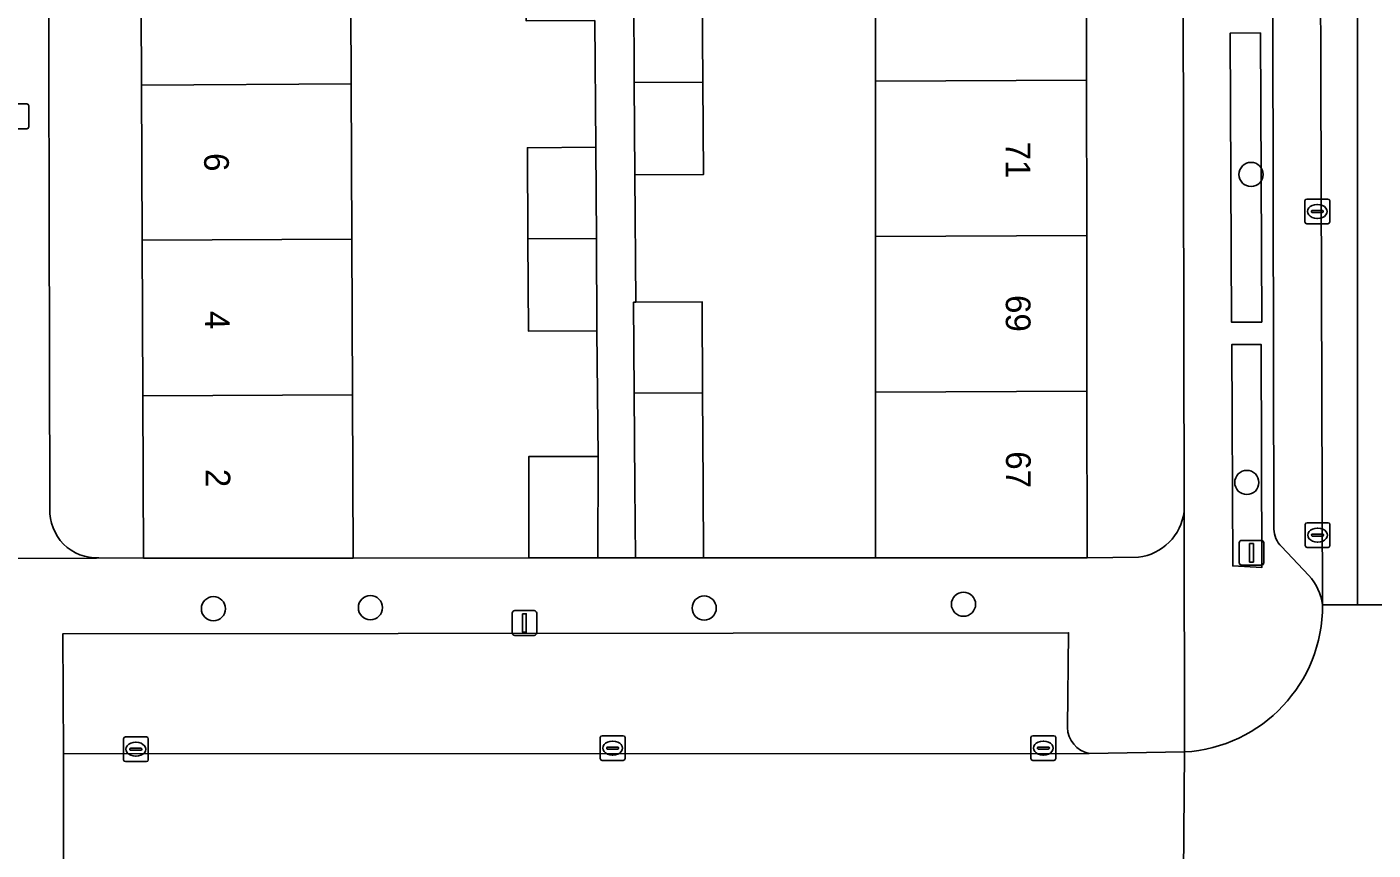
# Model space of a CAD drawing. Extents: x 160732 to 162107, y 387428 to 388479.
# Drawn here: x 161248 to 161302.4, y 388148.3 to 388181.6 of the extents above; entities that cross this region are included whole.
import ezdxf

# ---------------------------------------------------------------- set-up
doc = ezdxf.new("R2010")
doc.units = 0
for name, color, linetype in [('IMGEO_Boom', 7, 'Continuous'), ('IMGEO_Brandkraan', 7, 'Continuous'), ('IMGEO_Erf', 7, 'Continuous'), ('IMGEO_Groenvoorziening', 7, 'Continuous'), ('IMGEO_Haag', 7, 'Continuous'), ('IMGEO_Kolk', 7, 'Continuous'), ('IMGEO_Lichtmast', 7, 'Continuous'), ('IMGEO_Muur', 7, 'Continuous'), ('IMGEO_Pand', 7, 'Continuous'), ('IMGEO_Pand_nummerreeks', 7, 'Continuous'), ('IMGEO_Parkeervlak_open', 7, 'Continuous'), ('IMGEO_Rijbaan_lokaal_gesloten', 7, 'Continuous'), ('IMGEO_Rijbaan_lokaal_open', 7, 'Continuous'), ('IMGEO_Voetpad_open', 7, 'Continuous')]:
    doc.layers.add(name, color=color, linetype=linetype)

msp = doc.modelspace()

# ---------------------------------------------------------------- linework, layer by layer
at = {"layer": 'IMGEO_Boom'}
for centre in [(161297.475, 388175.615), (161297.304, 388163.165), (161285.843, 388158.242), (161255.501, 388158.059), (161261.852, 388158.104), (161275.353, 388158.086)]:
    msp.add_circle(centre, 0.489, dxfattribs=at)
at = {"layer": 'IMGEO_Brandkraan'}
for p, q in [((161247.104, 388178.466), (161247.956, 388178.466)), ((161248.03, 388178.392), (161248.03, 388177.54)), ((161247.956, 388177.466), (161247.104, 388177.466))]:
    msp.add_line(p, q, dxfattribs=at)
for points in [[(161247.104, 388178.466), (161247.956, 388178.466)], [(161248.03, 388178.392), (161248.03, 388177.54)], [(161247.956, 388177.466), (161247.104, 388177.466)]]:
    msp.add_lwpolyline(points, dxfattribs=at)
for centre, start, end in [((161247.954, 388178.39), 1.552, 88.448), ((161247.954, 388178.39), 1.552, 88.448), ((161247.954, 388177.542), 271.552, 358.448), ((161247.954, 388177.542), 271.552, 358.448)]:
    msp.add_arc(centre, 0.0765, start, end, dxfattribs=at)
at = {"layer": 'IMGEO_Erf'}
for points in [[(161294.766, 388161.993), (161294.685, 388204.624), (161290.74, 388204.613), (161290.792, 388198.245), (161290.802, 388191.99), (161290.811, 388185.715), (161290.82, 388179.43), (161290.829, 388173.145), (161290.839, 388166.86), (161290.848, 388160.124), (161292.916, 388160.14)], [(161250.871, 388160.115), (161252.675, 388160.099), (161252.647, 388166.67), (161252.62, 388172.965), (161252.592, 388179.23), (161252.565, 388185.535), (161252.536, 388192.153), (161249.834, 388192.141), (161249.537, 388192.108), (161248.813, 388192.106), (161248.886, 388162.102)], [(161275.271, 388183.036), (161275.295, 388179.348), (161275.32, 388175.613), (161272.552, 388175.595), (161272.587, 388170.451), (161275.267, 388170.469), (161275.291, 388166.784), (161275.316, 388163.046), (161275.33, 388160.114), (161282.277, 388160.124), (161282.278, 388166.818), (161282.28, 388173.105), (161282.282, 388179.385), (161282.284, 388185.675)]]:
    msp.add_lwpolyline(points, dxfattribs=at)
msp.add_lwpolyline([(161270.925, 388181.84), (161268.157, 388181.822), (161268.133, 388185.566), (161268.108, 388189.244), (161270.876, 388189.263), (161270.855, 388192.353), (161264.645, 388192.269), (161261.014, 388192.22), (161261.043, 388185.575), (161261.071, 388179.275), (161261.098, 388173.005), (161261.126, 388166.712), (161261.154, 388160.106), (161268.255, 388160.112), (161268.263, 388164.217), (161271.06, 388164.211), (161271.017, 388169.293), (161268.249, 388169.275), (161268.225, 388173.019), (161268.2, 388176.697), (161270.968, 388176.716)], close=True, dxfattribs=at)
for centre, radius, start, end in [((161250.786, 388162.015), 1.902, 177.3678, 272.5745), ((161292.655, 388162.25), 2.127, 277.0477, 353.0452)]:
    msp.add_arc(centre, radius, start, end, dxfattribs=at)
at = {"layer": 'IMGEO_Groenvoorziening'}
for points in [[(161297.911, 388169.649), (161297.856, 388181.336), (161296.636, 388181.331), (161296.691, 388169.644)], [(161297.887, 388168.739), (161296.695, 388168.738), (161296.737, 388159.794), (161297.909, 388159.724)]]:
    msp.add_lwpolyline(points, close=True, dxfattribs=at)
at = {"layer": 'IMGEO_Haag'}
for points in [[(161297.911, 388169.649), (161297.856, 388181.336), (161296.636, 388181.331), (161296.691, 388169.644)], [(161297.887, 388168.739), (161296.695, 388168.738), (161296.737, 388159.794), (161297.909, 388159.724)]]:
    msp.add_lwpolyline(points, close=True, dxfattribs=at)
at = {"layer": 'IMGEO_Kolk'}
for p, q in [((161299.655, 388173.694), (161299.655, 388174.546)), ((161299.73, 388174.62), (161300.582, 388174.62)), ((161300.656, 388174.546), (161300.656, 388173.694)), ((161299.914, 388174.114), (161299.914, 388174.126)), ((161300.352, 388174.077), (161299.954, 388174.077)), ((161299.957, 388174.163), (161300.355, 388174.163)), ((161300.143, 388174.4), (161300.168, 388174.4)), ((161300.398, 388174.126), (161300.398, 388174.114)), ((161300.582, 388173.62), (161299.73, 388173.62)), ((161300.166, 388173.84), (161300.141, 388173.84)), ((161299.667, 388160.61), (161299.667, 388161.462)), ((161299.742, 388161.536), (161300.594, 388161.536)), ((161300.668, 388161.462), (161300.668, 388160.61)), ((161299.926, 388161.03), (161299.926, 388161.042)), ((161300.364, 388160.993), (161299.966, 388160.993)), ((161299.969, 388161.079), (161300.367, 388161.079)), ((161300.155, 388161.316), (161300.18, 388161.316)), ((161300.41, 388161.042), (161300.41, 388161.03)), ((161300.594, 388160.536), (161299.742, 388160.536)), ((161300.178, 388160.756), (161300.153, 388160.756)), ((161251.863, 388151.955), (161251.863, 388152.807)), ((161251.938, 388152.881), (161252.79, 388152.881)), ((161252.351, 388152.661), (161252.376, 388152.661)), ((161252.864, 388152.807), (161252.864, 388151.955)), ((161271.15, 388152.001), (161271.15, 388152.853)), ((161271.225, 388152.927), (161272.077, 388152.927)), ((161271.638, 388152.707), (161271.663, 388152.707)), ((161272.151, 388152.853), (161272.151, 388152.001)), ((161288.573, 388152), (161288.573, 388152.852)), ((161288.648, 388152.926), (161289.5, 388152.926)), ((161289.061, 388152.706), (161289.086, 388152.706)), ((161289.574, 388152.852), (161289.574, 388152)), ((161252.122, 388152.375), (161252.122, 388152.387)), ((161252.56, 388152.338), (161252.162, 388152.338)), ((161252.165, 388152.424), (161252.563, 388152.424)), ((161252.374, 388152.101), (161252.349, 388152.101)), ((161252.606, 388152.387), (161252.606, 388152.375)), ((161271.409, 388152.421), (161271.409, 388152.433)), ((161271.847, 388152.384), (161271.449, 388152.384)), ((161271.452, 388152.47), (161271.85, 388152.47)), ((161271.661, 388152.147), (161271.636, 388152.147)), ((161271.893, 388152.433), (161271.893, 388152.421)), ((161288.832, 388152.42), (161288.832, 388152.432)), ((161289.27, 388152.383), (161288.872, 388152.383)), ((161288.875, 388152.469), (161289.273, 388152.469)), ((161289.084, 388152.146), (161289.059, 388152.146)), ((161289.316, 388152.432), (161289.316, 388152.42)), ((161252.79, 388151.881), (161251.938, 388151.881)), ((161272.077, 388151.927), (161271.225, 388151.927)), ((161289.5, 388151.926), (161288.648, 388151.926))]:
    msp.add_line(p, q, dxfattribs=at)
for points in [[(161299.655, 388173.694), (161299.655, 388174.546)], [(161299.73, 388174.62), (161300.582, 388174.62)], [(161300.656, 388174.546), (161300.656, 388173.694)], [(161300.582, 388173.62), (161299.73, 388173.62)], [(161299.667, 388160.61), (161299.667, 388161.462)], [(161299.742, 388161.536), (161300.594, 388161.536)], [(161300.668, 388161.462), (161300.668, 388160.61)], [(161300.594, 388160.536), (161299.742, 388160.536)], [(161251.863, 388151.955), (161251.863, 388152.807)], [(161251.938, 388152.881), (161252.79, 388152.881)], [(161252.864, 388152.807), (161252.864, 388151.955)], [(161271.15, 388152.001), (161271.15, 388152.853)], [(161271.225, 388152.927), (161272.077, 388152.927)], [(161272.151, 388152.853), (161272.151, 388152.001)], [(161288.573, 388152), (161288.573, 388152.852)], [(161288.648, 388152.926), (161289.5, 388152.926)], [(161289.574, 388152.852), (161289.574, 388152)], [(161252.79, 388151.881), (161251.938, 388151.881)], [(161272.077, 388151.927), (161271.225, 388151.927)], [(161289.5, 388151.926), (161288.648, 388151.926)]]:
    msp.add_lwpolyline(points, dxfattribs=at)
for centre, radius, start, end in [((161299.732, 388174.544), 0.0765, 91.552, 178.448), ((161299.732, 388174.544), 0.0765, 91.552, 178.448), ((161300.58, 388174.544), 0.0765, 1.552, 88.448), ((161300.58, 388174.544), 0.0765, 1.552, 88.448), ((161299.954, 388174.123), 0.0403, 85.8775, 175.7526), ((161299.951, 388174.113), 0.0366, 178.938, 274.7102), ((161300.355, 388174.12), 0.043, 264.8664, 352.4533), ((161300.359, 388174.125), 0.0386, 1.7309, 96.639), ((161299.732, 388173.696), 0.0765, 181.552, 268.448), ((161299.732, 388173.696), 0.0765, 181.552, 268.448), ((161300.58, 388173.696), 0.0765, 271.552, 358.448), ((161300.58, 388173.696), 0.0765, 271.552, 358.448), ((161299.744, 388161.46), 0.0765, 91.552, 178.448), ((161299.744, 388161.46), 0.0765, 91.552, 178.448), ((161300.592, 388161.46), 0.0765, 1.552, 88.448), ((161300.592, 388161.46), 0.0765, 1.552, 88.448), ((161299.966, 388161.039), 0.0403, 85.8775, 175.7526), ((161299.963, 388161.029), 0.0366, 178.938, 274.7102), ((161300.367, 388161.036), 0.043, 264.8664, 352.4533), ((161300.371, 388161.041), 0.0386, 1.7309, 96.639), ((161299.744, 388160.612), 0.0765, 181.552, 268.448), ((161299.744, 388160.612), 0.0765, 181.552, 268.448), ((161300.592, 388160.612), 0.0765, 271.552, 358.448), ((161300.592, 388160.612), 0.0765, 271.552, 358.448), ((161251.94, 388152.805), 0.0765, 91.552, 178.448), ((161251.94, 388152.805), 0.0765, 91.552, 178.448), ((161252.788, 388152.805), 0.0765, 1.552, 88.448), ((161252.788, 388152.805), 0.0765, 1.552, 88.448), ((161271.227, 388152.851), 0.0765, 91.552, 178.448), ((161271.227, 388152.851), 0.0765, 91.552, 178.448), ((161272.075, 388152.851), 0.0765, 1.552, 88.448), ((161272.075, 388152.851), 0.0765, 1.552, 88.448), ((161288.65, 388152.85), 0.0765, 91.552, 178.448), ((161288.65, 388152.85), 0.0765, 91.552, 178.448), ((161289.498, 388152.85), 0.0765, 1.552, 88.448), ((161289.498, 388152.85), 0.0765, 1.552, 88.448), ((161252.162, 388152.384), 0.0403, 85.8775, 175.7526), ((161252.159, 388152.374), 0.0366, 178.938, 274.7102), ((161252.563, 388152.381), 0.043, 264.8664, 352.4533), ((161252.567, 388152.386), 0.0386, 1.7309, 96.639), ((161271.449, 388152.43), 0.0403, 85.8775, 175.7526), ((161271.446, 388152.42), 0.0366, 178.938, 274.7102), ((161271.85, 388152.427), 0.043, 264.8664, 352.4533), ((161271.854, 388152.432), 0.0386, 1.7309, 96.639), ((161288.872, 388152.429), 0.0403, 85.8775, 175.7526), ((161288.869, 388152.419), 0.0366, 178.938, 274.7102), ((161289.273, 388152.426), 0.043, 264.8664, 352.4533), ((161289.277, 388152.431), 0.0386, 1.7309, 96.639), ((161251.94, 388151.957), 0.0765, 181.552, 268.448), ((161251.94, 388151.957), 0.0765, 181.552, 268.448), ((161252.788, 388151.957), 0.0765, 271.552, 358.448), ((161252.788, 388151.957), 0.0765, 271.552, 358.448), ((161271.227, 388152.003), 0.0765, 181.552, 268.448), ((161271.227, 388152.003), 0.0765, 181.552, 268.448), ((161272.075, 388152.003), 0.0765, 271.552, 358.448), ((161272.075, 388152.003), 0.0765, 271.552, 358.448), ((161288.65, 388152.002), 0.0765, 181.552, 268.448), ((161288.65, 388152.002), 0.0765, 181.552, 268.448), ((161289.498, 388152.002), 0.0765, 271.552, 358.448), ((161289.498, 388152.002), 0.0765, 271.552, 358.448)]:
    msp.add_arc(centre, radius, start, end, dxfattribs=at)
for centre, major_axis, ratio, start_param, end_param in [((161300.142, 388174.12), (-0.387, 0.002), 0.722429, 4.712389, 7.853982), ((161300.167, 388174.12), (-0.39, 0.002), 0.717154, 1.570796, 4.712389), ((161300.154, 388161.036), (-0.387, 0.002), 0.722429, 4.712389, 7.853982), ((161300.179, 388161.036), (-0.39, 0.002), 0.717154, 1.570796, 4.712389), ((161252.35, 388152.381), (-0.387, 0.002), 0.722429, 4.712389, 7.853982), ((161252.375, 388152.381), (-0.39, 0.002), 0.717154, 1.570796, 4.712389), ((161271.637, 388152.427), (-0.387, 0.002), 0.722429, 4.712389, 7.853982), ((161271.662, 388152.427), (-0.39, 0.002), 0.717154, 1.570796, 4.712389), ((161289.06, 388152.426), (-0.387, 0.002), 0.722429, 4.712389, 7.853982), ((161289.085, 388152.426), (-0.39, 0.002), 0.717154, 1.570796, 4.712389)]:
    msp.add_ellipse(centre, major_axis=major_axis, ratio=ratio, start_param=start_param, end_param=end_param, dxfattribs=at)
at = {"layer": 'IMGEO_Lichtmast'}
for p, q in [((161297.098, 388160.821), (161297.888, 388160.821)), ((161297.888, 388160.821), (161297.098, 388160.821)), ((161296.998, 388159.921), (161296.998, 388160.721)), ((161296.998, 388160.721), (161296.998, 388159.921)), ((161297.988, 388160.721), (161297.988, 388159.921)), ((161297.988, 388159.921), (161297.988, 388160.721)), ((161297.888, 388159.821), (161297.098, 388159.821)), ((161297.098, 388159.821), (161297.888, 388159.821)), ((161267.587, 388157.084), (161267.587, 388157.884)), ((161267.587, 388157.884), (161267.587, 388157.084)), ((161267.687, 388157.984), (161268.477, 388157.984)), ((161268.477, 388157.984), (161267.687, 388157.984)), ((161268.577, 388157.884), (161268.577, 388157.084)), ((161268.577, 388157.084), (161268.577, 388157.884)), ((161268.477, 388156.984), (161267.687, 388156.984)), ((161267.687, 388156.984), (161268.477, 388156.984))]:
    msp.add_line(p, q, dxfattribs=at)
for points in [[(161297.418, 388160.696), (161297.568, 388160.696), (161297.568, 388159.946), (161297.418, 388159.946), (161297.418, 388160.696)], [(161268.007, 388157.859), (161268.157, 388157.859), (161268.157, 388157.109), (161268.007, 388157.109), (161268.007, 388157.859)]]:
    msp.add_lwpolyline(points, dxfattribs=at)
for centre, start, end in [((161297.098, 388160.721), 90, 180), ((161297.098, 388160.721), 90, 180), ((161297.888, 388160.721), 0, 90), ((161297.888, 388160.721), 360, 90), ((161297.098, 388159.921), 180, 270), ((161297.098, 388159.921), 180, 270), ((161297.888, 388159.921), 270, 0), ((161297.888, 388159.921), 270, 0), ((161267.687, 388157.884), 90, 180), ((161267.687, 388157.884), 90, 180), ((161268.477, 388157.884), 0, 90), ((161268.477, 388157.884), 360, 90), ((161267.687, 388157.084), 180, 270), ((161267.687, 388157.084), 180, 270), ((161268.477, 388157.084), 270, 0), ((161268.477, 388157.084), 270, 0)]:
    msp.add_arc(centre, 0.1, start, end, dxfattribs=at)
at = {"layer": 'IMGEO_Muur'}
for points in [[(161268.255, 388160.112), (161261.154, 388160.106)], [(161275.33, 388160.114), (161282.277, 388160.124)]]:
    msp.add_lwpolyline(points, dxfattribs=at)
at = {"layer": 'IMGEO_Pand'}
for points in [[(161252.565, 388185.535), (161252.592, 388179.23), (161261.071, 388179.275), (161261.043, 388185.575)], [(161282.284, 388185.675), (161282.282, 388179.385), (161290.82, 388179.43), (161290.811, 388185.715)], [(161275.271, 388183.036), (161272.503, 388183.017), (161272.527, 388179.334), (161275.295, 388179.348)], [(161272.552, 388175.595), (161275.32, 388175.613), (161275.295, 388179.348), (161272.527, 388179.334)], [(161290.829, 388173.145), (161290.82, 388179.43), (161282.282, 388179.385), (161282.28, 388173.105)], [(161252.592, 388179.23), (161252.62, 388172.965), (161261.098, 388173.005), (161261.071, 388179.275)], [(161270.968, 388176.716), (161268.2, 388176.697), (161268.225, 388173.019), (161270.993, 388173.032)], [(161261.126, 388166.712), (161261.098, 388173.005), (161252.62, 388172.965), (161252.647, 388166.67)], [(161268.249, 388169.275), (161271.017, 388169.293), (161270.993, 388173.032), (161268.225, 388173.019)], [(161282.28, 388173.105), (161282.278, 388166.818), (161290.839, 388166.86), (161290.829, 388173.145)], [(161275.267, 388170.469), (161272.587, 388170.451), (161272.499, 388170.45), (161272.523, 388166.77), (161275.291, 388166.784)], [(161272.575, 388160.12), (161275.33, 388160.114), (161275.316, 388163.046), (161275.291, 388166.784), (161272.523, 388166.77), (161272.548, 388163.028)], [(161290.848, 388160.124), (161290.839, 388166.86), (161282.278, 388166.818), (161282.277, 388160.124)], [(161261.154, 388160.106), (161261.126, 388166.712), (161252.647, 388166.67), (161252.675, 388160.099)], [(161271.052, 388160.114), (161271.06, 388164.211), (161268.263, 388164.217), (161268.255, 388160.112)]]:
    msp.add_lwpolyline(points, close=True, dxfattribs=at)
at = {"layer": 'IMGEO_Parkeervlak_open'}
for points in [[(161300.369, 388158.214), (161300.224, 388205.096)], [(161298.318, 388202.127), (161298.4, 388161.281)], [(161298.704, 388160.573), (161299.812, 388159.405)], [(161290.047, 388153.264), (161290.091, 388157.088), (161249.407, 388157.043), (161249.439, 388152.199), (161290.928, 388152.206)]]:
    msp.add_lwpolyline(points, dxfattribs=at)
for centre, radius, start, end in [((161299.424, 388161.301), 1.024, 181.1364, 225.3389), ((161298.151, 388157.902), 2.24, 7.9956, 42.133), ((161291.145, 388153.283), 1.098, 180.9722, 258.5963)]:
    msp.add_arc(centre, radius, start, end, dxfattribs=at)
at = {"layer": 'IMGEO_Rijbaan_lokaal_gesloten'}
for points in [[(161301.703, 388258.945), (161300.242, 388258.948), (161300.288, 388211.931), (161300.268, 388211.768), (161300.297, 388205.362), (161300.224, 388205.096), (161300.369, 388158.214), (161301.782, 388158.214), (161301.782, 388213.646), (161301.703, 388232.778)], [(161301.782, 388158.214), (161305.369, 388158.215), (161305.426, 388213.64), (161301.782, 388213.646)]]:
    msp.add_lwpolyline(points, close=True, dxfattribs=at)
at = {"layer": 'IMGEO_Rijbaan_lokaal_open'}
for points in [[(161305.369, 388158.215), (161301.782, 388158.214), (161300.369, 388158.214)], [(161294.781, 388152.269), (161294.744, 388147.33)]]:
    msp.add_lwpolyline(points, dxfattribs=at)
msp.add_lwpolyline([(161294.781, 388152.269), (161290.928, 388152.206), (161249.439, 388152.199), (161249.429, 388147.206), (161294.744, 388147.33)], close=True, dxfattribs=at)
msp.add_arc((161294.437, 388158.191), 5.932, 273.3265, 0.2195, dxfattribs=at)
at = {"layer": 'IMGEO_Voetpad_open'}
for points in [[(161294.581, 388256.5), (161294.668, 388212.623), (161294.668, 388212.594), (161294.672, 388211.008), (161294.572, 388206.306), (161294.685, 388204.624), (161294.766, 388161.993), (161294.781, 388152.269)], [(161298.4, 388161.281), (161298.318, 388202.127)], [(161248.886, 388162.102), (161248.813, 388192.106), (161249.537, 388192.108), (161249.834, 388192.141), (161249.82, 388195.003), (161249.806, 388197.865)], [(161270.925, 388181.84), (161270.968, 388176.716), (161270.993, 388173.032), (161271.017, 388169.293), (161271.06, 388164.211), (161271.052, 388160.114), (161272.575, 388160.12), (161272.548, 388163.028), (161272.523, 388166.77), (161272.499, 388170.45), (161272.587, 388170.451), (161272.552, 388175.595), (161272.527, 388179.334), (161272.503, 388183.017)], [(161290.928, 388152.206), (161294.781, 388152.269), (161294.766, 388161.993)], [(161299.812, 388159.405), (161298.704, 388160.573)], [(161292.916, 388160.14), (161290.848, 388160.124), (161282.277, 388160.124), (161275.33, 388160.114), (161272.575, 388160.12), (161271.052, 388160.114), (161268.255, 388160.112), (161261.154, 388160.106), (161252.675, 388160.099), (161250.871, 388160.115), (161250.777, 388160.108), (161244.065, 388160.078), (161222.1, 388159.985), (161222.052, 388159.98), (161217.154, 388159.956), (161217.185, 388142.591), (161220.404, 388142.561), (161271.067, 388142.646), (161272.383, 388142.648), (161292.695, 388142.682)], [(161244.065, 388160.078), (161250.777, 388160.108), (161250.871, 388160.115)], [(161249.439, 388152.199), (161249.407, 388157.043), (161290.091, 388157.088), (161290.047, 388153.264)], [(161291.181, 388145.302), (161249.466, 388145.236), (161249.429, 388147.206), (161249.439, 388152.199)]]:
    msp.add_lwpolyline(points, dxfattribs=at)
for points in [[(161296.691, 388169.644), (161296.636, 388181.331), (161297.856, 388181.336), (161297.911, 388169.649)], [(161296.737, 388159.794), (161296.695, 388168.738), (161297.887, 388168.739), (161297.909, 388159.724)]]:
    msp.add_lwpolyline(points, close=True, dxfattribs=at)
for centre, radius, start, end in [((161250.786, 388162.015), 1.902, 177.3678, 272.5745), ((161292.655, 388162.25), 2.127, 277.0477, 353.0452), ((161299.424, 388161.301), 1.024, 181.1364, 225.3389), ((161298.151, 388157.902), 2.24, 7.9956, 42.133), ((161294.437, 388158.191), 5.932, 273.3265, 0.2195), ((161291.145, 388153.283), 1.098, 180.9722, 258.5963)]:
    msp.add_arc(centre, radius, start, end, dxfattribs=at)

# ---------------------------------------------------------------- texts
at = {"layer": 'IMGEO_Pand_nummerreeks'}
for s, rotation, p in [('71', 270.0842, (161287.544, 388176.944)), ('6', 270.2495, (161255.124, 388176.479)), ('69', 270.0842, (161287.553, 388170.741)), ('4', 270.2495, (161255.152, 388170.095)), ('67', 270.0842, (161287.562, 388164.425)), ('2', 270.2495, (161255.18, 388163.713))]:
    msp.add_text(s, height=1, rotation=rotation, dxfattribs=at).set_placement(p)

doc.saveas('drawing.dxf')
